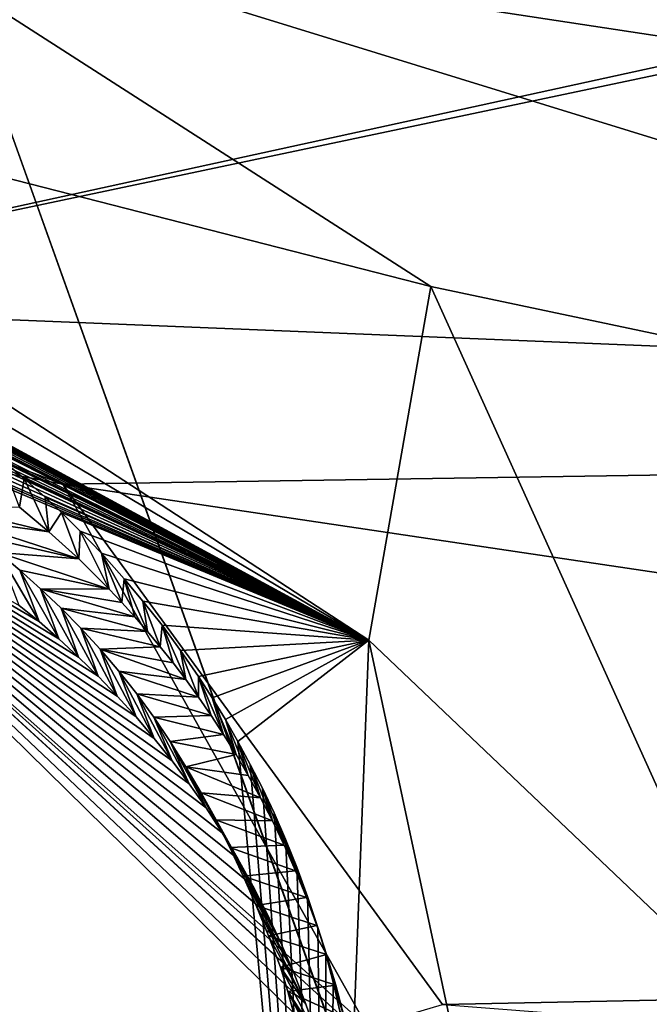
# Model space of a CAD drawing. Header units: millimetres. Extents: x -147 to 294, y -82 to 275.
# Tile 480 of 609: x 217.06 to 218.54, y 247.16 to 249.48. Entities that reach past the tile are written whole.
import ezdxf

# ---------------------------------------------------------------- set-up
doc = ezdxf.new("R2010")
doc.units = ezdxf.units.MM
doc.header["$LTSCALE"] = 67.506716
for name, color, linetype in [('1643', 7, 'CONTINUOUS'), ('1670', 7, 'CONTINUOUS'), ('3774', 7, 'CONTINUOUS'), ('3775', 7, 'CONTINUOUS'), ('3776', 7, 'CONTINUOUS'), ('3777', 7, 'CONTINUOUS'), ('3780', 7, 'CONTINUOUS'), ('3781', 7, 'CONTINUOUS'), ('499', 7, 'CONTINUOUS'), ('841', 7, 'CONTINUOUS')]:
    doc.layers.add(name, color=color, linetype=linetype)

msp = doc.modelspace()

# ---------------------------------------------------------------- linework, layer by layer
at = {"layer": '1643', "linetype": 'CONTINUOUS'}
for points in [[(216.4948, 249.833, -5.9216), (223.2936, 256.9063, -6.0685), (222.9602, 249.3942, -6.2459), (216.4948, 249.833, -5.9216)], [(218.0238, 248.8495, -6.0313), (216.4948, 249.833, -5.9216), (223.2758, 247.7397, -6.3457), (218.0238, 248.8495, -6.0313)], [(223.2758, 247.7397, -6.3457), (216.4948, 249.833, -5.9216), (222.9602, 249.3942, -6.2459), (223.2758, 247.7397, -6.3457)], [(218.7941, 247.1437, -6.1612), (218.0238, 248.8495, -6.0313), (223.2758, 247.7397, -6.3457), (218.7941, 247.1437, -6.1612)]]:
    msp.add_3dface(points, dxfattribs=at)
at = {"layer": '1670', "linetype": 'CONTINUOUS'}
for points in [[(214.6212, 248.5156, -3.6353), (218.493, 253.0936, -3.5592), (205.9478, 250.702, -3.4091), (214.6212, 248.5156, -3.6353)], [(218.493, 253.0936, -3.5592), (214.6212, 248.5156, -3.6353), (216.0179, 248.8129, -3.6573), (218.493, 253.0936, -3.5592)], [(218.493, 253.0936, -3.5592), (216.0179, 248.8129, -3.6573), (226.8071, 251.1709, -4.1235), (218.493, 253.0936, -3.5592)], [(226.8071, 251.1709, -4.1235), (216.0179, 248.8129, -3.6573), (224.7508, 250.6567, -3.9985), (226.8071, 251.1709, -4.1235)], [(224.7508, 250.6567, -3.9985), (216.0179, 248.8129, -3.6573), (223.9662, 248.4884, -4.0417), (224.7508, 250.6567, -3.9985)], [(216.0179, 248.8129, -3.6573), (217.158, 248.3839, -3.72), (223.9662, 248.4884, -4.0417), (216.0179, 248.8129, -3.6573)], [(223.9662, 248.4884, -4.0417), (217.158, 248.3839, -3.72), (224.5056, 247.2891, -4.1354), (223.9662, 248.4884, -4.0417)], [(217.158, 248.3839, -3.72), (218.0513, 247.1576, -3.8258), (224.5056, 247.2891, -4.1354), (217.158, 248.3839, -3.72)], [(224.5056, 247.2891, -4.1354), (218.0513, 247.1576, -3.8258), (225.5291, 246.5783, -4.2381), (224.5056, 247.2891, -4.1354)]]:
    msp.add_3dface(points, dxfattribs=at)
at = {"layer": '3774', "linetype": 'CONTINUOUS'}
for points in [[(217.158, 248.3839, -3.72), (216.0179, 248.8129, -3.6573), (216.2595, 248.5553, -3.7786), (217.158, 248.3839, -3.72)], [(217.8743, 247.1052, -3.8855), (217.158, 248.3839, -3.72), (216.2595, 248.5553, -3.7786), (217.8743, 247.1052, -3.8855)], [(217.7553, 247.0839, -4.1116), (217.8481, 247.0985, -3.9082), (216.2595, 248.5553, -3.7786), (217.7553, 247.0839, -4.1116)], [(217.7553, 247.0839, -4.1116), (216.2595, 248.5553, -3.7786), (217.7295, 247.1589, -4.108), (217.7553, 247.0839, -4.1116)], [(217.8481, 247.0985, -3.9082), (217.8743, 247.1052, -3.8855), (216.2595, 248.5553, -3.7786), (217.8481, 247.0985, -3.9082)], [(217.7295, 247.1589, -4.108), (216.2595, 248.5553, -3.7786), (217.7013, 247.2324, -4.1045), (217.7295, 247.1589, -4.108)], [(217.7013, 247.2324, -4.1045), (216.2595, 248.5553, -3.7786), (217.671, 247.3034, -4.1011), (217.7013, 247.2324, -4.1045)], [(217.671, 247.3034, -4.1011), (216.2595, 248.5553, -3.7786), (217.639, 247.3716, -4.0977), (217.671, 247.3034, -4.1011)], [(217.639, 247.3716, -4.0977), (216.2595, 248.5553, -3.7786), (217.6052, 247.4374, -4.0944), (217.639, 247.3716, -4.0977)], [(217.6052, 247.4374, -4.0944), (216.2595, 248.5553, -3.7786), (217.5698, 247.5009, -4.0911), (217.6052, 247.4374, -4.0944)], [(217.5698, 247.5009, -4.0911), (216.2595, 248.5553, -3.7786), (217.533, 247.5621, -4.088), (217.5698, 247.5009, -4.0911)], [(217.533, 247.5621, -4.088), (216.2595, 248.5553, -3.7786), (217.4948, 247.621, -4.0849), (217.533, 247.5621, -4.088)], [(217.4948, 247.621, -4.0849), (216.2595, 248.5553, -3.7786), (217.4554, 247.6776, -4.0818), (217.4948, 247.621, -4.0849)], [(217.4554, 247.6776, -4.0818), (216.2595, 248.5553, -3.7786), (217.4148, 247.7322, -4.0789), (217.4554, 247.6776, -4.0818)], [(217.4148, 247.7322, -4.0789), (216.2595, 248.5553, -3.7786), (217.373, 247.7847, -4.0759), (217.4148, 247.7322, -4.0789)], [(217.373, 247.7847, -4.0759), (216.2595, 248.5553, -3.7786), (217.33, 247.8355, -4.0731), (217.373, 247.7847, -4.0759)], [(217.33, 247.8355, -4.0731), (216.2595, 248.5553, -3.7786), (217.2858, 247.8844, -4.0702), (217.33, 247.8355, -4.0731)], [(217.2858, 247.8844, -4.0702), (216.2595, 248.5553, -3.7786), (217.2407, 247.9314, -4.0674), (217.2858, 247.8844, -4.0702)], [(217.2407, 247.9314, -4.0674), (216.2595, 248.5553, -3.7786), (217.1948, 247.9763, -4.0647), (217.2407, 247.9314, -4.0674)], [(217.1948, 247.9763, -4.0647), (216.2595, 248.5553, -3.7786), (217.1484, 248.0192, -4.062), (217.1948, 247.9763, -4.0647)], [(217.1484, 248.0192, -4.062), (216.2595, 248.5553, -3.7786), (217.1016, 248.0598, -4.0595), (217.1484, 248.0192, -4.062)], [(217.1016, 248.0598, -4.0595), (216.2595, 248.5553, -3.7786), (217.0547, 248.0982, -4.057), (217.1016, 248.0598, -4.0595)], [(218.0513, 247.1576, -3.8258), (217.158, 248.3839, -3.72), (217.8743, 247.1052, -3.8855), (218.0513, 247.1576, -3.8258)]]:
    msp.add_3dface(points, dxfattribs=at)
at = {"layer": '3775', "linetype": 'CONTINUOUS'}
for points in [[(217.1016, 248.0598, -4.0595), (217.0547, 248.0982, -4.057), (217.0066, 248.2229, -4.7265), (217.1016, 248.0598, -4.0595)], [(217.0564, 248.1809, -4.7307), (217.1016, 248.0598, -4.0595), (217.0066, 248.2229, -4.7265), (217.0564, 248.1809, -4.7307)], [(217.1484, 248.0192, -4.062), (217.1016, 248.0598, -4.0595), (217.0564, 248.1809, -4.7307), (217.1484, 248.0192, -4.062)], [(217.1054, 248.1372, -4.735), (217.1484, 248.0192, -4.062), (217.0564, 248.1809, -4.7307), (217.1054, 248.1372, -4.735)], [(217.1948, 247.9763, -4.0647), (217.1484, 248.0192, -4.062), (217.1054, 248.1372, -4.735), (217.1948, 247.9763, -4.0647)], [(217.1534, 248.0916, -4.7394), (217.1948, 247.9763, -4.0647), (217.1054, 248.1372, -4.735), (217.1534, 248.0916, -4.7394)], [(217.2407, 247.9314, -4.0674), (217.1948, 247.9763, -4.0647), (217.1534, 248.0916, -4.7394), (217.2407, 247.9314, -4.0674)], [(217.2002, 248.0442, -4.7438), (217.2407, 247.9314, -4.0674), (217.1534, 248.0916, -4.7394), (217.2002, 248.0442, -4.7438)], [(217.2858, 247.8844, -4.0702), (217.2407, 247.9314, -4.0674), (217.2002, 248.0442, -4.7438), (217.2858, 247.8844, -4.0702)], [(217.2456, 247.9948, -4.7483), (217.2858, 247.8844, -4.0702), (217.2002, 248.0442, -4.7438), (217.2456, 247.9948, -4.7483)], [(217.33, 247.8355, -4.0731), (217.2858, 247.8844, -4.0702), (217.2456, 247.9948, -4.7483), (217.33, 247.8355, -4.0731)], [(217.2895, 247.9435, -4.753), (217.33, 247.8355, -4.0731), (217.2456, 247.9948, -4.7483), (217.2895, 247.9435, -4.753)], [(217.373, 247.7847, -4.0759), (217.33, 247.8355, -4.0731), (217.2895, 247.9435, -4.753), (217.373, 247.7847, -4.0759)], [(217.3316, 247.8901, -4.7576), (217.373, 247.7847, -4.0759), (217.2895, 247.9435, -4.753), (217.3316, 247.8901, -4.7576)], [(217.4148, 247.7322, -4.0789), (217.373, 247.7847, -4.0759), (217.3316, 247.8901, -4.7576), (217.4148, 247.7322, -4.0789)], [(217.3717, 247.8347, -4.7624), (217.4148, 247.7322, -4.0789), (217.3316, 247.8901, -4.7576), (217.3717, 247.8347, -4.7624)], [(217.4554, 247.6776, -4.0818), (217.4148, 247.7322, -4.0789), (217.3717, 247.8347, -4.7624), (217.4554, 247.6776, -4.0818)], [(217.4103, 247.7772, -4.7672), (217.4554, 247.6776, -4.0818), (217.3717, 247.8347, -4.7624), (217.4103, 247.7772, -4.7672)], [(217.4948, 247.621, -4.0849), (217.4554, 247.6776, -4.0818), (217.4103, 247.7772, -4.7672), (217.4948, 247.621, -4.0849)], [(217.4475, 247.7178, -4.7721), (217.4948, 247.621, -4.0849), (217.4103, 247.7772, -4.7672), (217.4475, 247.7178, -4.7721)], [(217.533, 247.5621, -4.088), (217.4948, 247.621, -4.0849), (217.4475, 247.7178, -4.7721), (217.533, 247.5621, -4.088)], [(217.4832, 247.6564, -4.7771), (217.533, 247.5621, -4.088), (217.4475, 247.7178, -4.7721), (217.4832, 247.6564, -4.7771)], [(217.6052, 247.4374, -4.0944), (217.5698, 247.5009, -4.0911), (217.4832, 247.6564, -4.7771), (217.6052, 247.4374, -4.0944)], [(217.5176, 247.5929, -4.7822), (217.6052, 247.4374, -4.0944), (217.4832, 247.6564, -4.7771), (217.5176, 247.5929, -4.7822)], [(217.5698, 247.5009, -4.0911), (217.533, 247.5621, -4.088), (217.4832, 247.6564, -4.7771), (217.5698, 247.5009, -4.0911)], [(217.639, 247.3716, -4.0977), (217.6052, 247.4374, -4.0944), (217.5176, 247.5929, -4.7822), (217.639, 247.3716, -4.0977)], [(217.5506, 247.5275, -4.7874), (217.639, 247.3716, -4.0977), (217.5176, 247.5929, -4.7822), (217.5506, 247.5275, -4.7874)], [(217.671, 247.3034, -4.1011), (217.639, 247.3716, -4.0977), (217.5506, 247.5275, -4.7874), (217.671, 247.3034, -4.1011)], [(217.5824, 247.4601, -4.7927), (217.671, 247.3034, -4.1011), (217.5506, 247.5275, -4.7874), (217.5824, 247.4601, -4.7927)], [(217.7013, 247.2324, -4.1045), (217.671, 247.3034, -4.1011), (217.5824, 247.4601, -4.7927), (217.7013, 247.2324, -4.1045)], [(217.6128, 247.3907, -4.7981), (217.7013, 247.2324, -4.1045), (217.5824, 247.4601, -4.7927), (217.6128, 247.3907, -4.7981)], [(217.7295, 247.1589, -4.108), (217.7013, 247.2324, -4.1045), (217.6128, 247.3907, -4.7981), (217.7295, 247.1589, -4.108)], [(217.6419, 247.3193, -4.8036), (217.7295, 247.1589, -4.108), (217.6128, 247.3907, -4.7981), (217.6419, 247.3193, -4.8036)], [(217.6698, 247.2459, -4.8091), (217.7295, 247.1589, -4.108), (217.6419, 247.3193, -4.8036), (217.6698, 247.2459, -4.8091)], [(217.7553, 247.0839, -4.1116), (217.7295, 247.1589, -4.108), (217.6698, 247.2459, -4.8091), (217.7553, 247.0839, -4.1116)]]:
    msp.add_3dface(points, dxfattribs=at)
at = {"layer": '3776', "linetype": 'CONTINUOUS'}
for points in [[(217.7553, 247.0839, -4.1116), (217.6698, 247.2459, -4.8091), (217.6873, 247.1885, -4.8134), (217.7553, 247.0839, -4.1116)], [(217.7761, 247.015, -4.1147), (217.7649, 247.0525, -4.113), (217.6873, 247.1885, -4.8134), (217.7761, 247.015, -4.1147)], [(217.7075, 247.1131, -4.8188), (217.7761, 247.015, -4.1147), (217.6873, 247.1885, -4.8134), (217.7075, 247.1131, -4.8188)], [(217.7649, 247.0525, -4.113), (217.7553, 247.0839, -4.1116), (217.6873, 247.1885, -4.8134), (217.7649, 247.0525, -4.113)]]:
    msp.add_3dface(points, dxfattribs=at)
at = {"layer": '3777', "linetype": 'CONTINUOUS'}
for points in [[(216.9053, 248.3017, -4.7184), (216.8528, 248.3386, -4.7144), (217.1246, 248.2717, -4.7277), (216.9053, 248.3017, -4.7184)], [(217.1246, 248.2717, -4.7277), (216.8528, 248.3386, -4.7144), (217.0559, 248.3292, -4.722), (217.1246, 248.2717, -4.7277)], [(216.9562, 248.2631, -4.7224), (216.9053, 248.3017, -4.7184), (217.1951, 248.2077, -4.7339), (216.9562, 248.2631, -4.7224)], [(217.1951, 248.2077, -4.7339), (216.9053, 248.3017, -4.7184), (217.1246, 248.2717, -4.7277), (217.1951, 248.2077, -4.7339)], [(217.0066, 248.2229, -4.7265), (216.9562, 248.2631, -4.7224), (217.1951, 248.2077, -4.7339), (217.0066, 248.2229, -4.7265)], [(217.0564, 248.1809, -4.7307), (217.0066, 248.2229, -4.7265), (217.2669, 248.1362, -4.7407), (217.0564, 248.1809, -4.7307)], [(217.2669, 248.1362, -4.7407), (217.0066, 248.2229, -4.7265), (217.1951, 248.2077, -4.7339), (217.2669, 248.1362, -4.7407)], [(217.1054, 248.1372, -4.735), (217.0564, 248.1809, -4.7307), (217.2669, 248.1362, -4.7407), (217.1054, 248.1372, -4.735)], [(217.1534, 248.0916, -4.7394), (217.1054, 248.1372, -4.735), (217.3268, 248.0714, -4.7466), (217.1534, 248.0916, -4.7394)], [(217.3268, 248.0714, -4.7466), (217.1054, 248.1372, -4.735), (217.2969, 248.1046, -4.7436), (217.3268, 248.0714, -4.7466)], [(217.2969, 248.1046, -4.7436), (217.1054, 248.1372, -4.735), (217.2669, 248.1362, -4.7407), (217.2969, 248.1046, -4.7436)], [(217.2002, 248.0442, -4.7438), (217.1534, 248.0916, -4.7394), (217.3568, 248.0367, -4.7498), (217.2002, 248.0442, -4.7438)], [(217.3568, 248.0367, -4.7498), (217.1534, 248.0916, -4.7394), (217.3268, 248.0714, -4.7466), (217.3568, 248.0367, -4.7498)], [(217.2456, 247.9948, -4.7483), (217.2002, 248.0442, -4.7438), (217.3869, 248.0007, -4.753), (217.2456, 247.9948, -4.7483)], [(217.3869, 248.0007, -4.753), (217.2002, 248.0442, -4.7438), (217.3568, 248.0367, -4.7498), (217.3869, 248.0007, -4.753)], [(217.417, 247.963, -4.7563), (217.2456, 247.9948, -4.7483), (217.3869, 248.0007, -4.753), (217.417, 247.963, -4.7563)], [(217.2895, 247.9435, -4.753), (217.2456, 247.9948, -4.7483), (217.4469, 247.9235, -4.7597), (217.2895, 247.9435, -4.753)], [(217.4469, 247.9235, -4.7597), (217.2456, 247.9948, -4.7483), (217.417, 247.963, -4.7563), (217.4469, 247.9235, -4.7597)], [(217.3316, 247.8901, -4.7576), (217.2895, 247.9435, -4.753), (217.4767, 247.8821, -4.7633), (217.3316, 247.8901, -4.7576)], [(217.4767, 247.8821, -4.7633), (217.2895, 247.9435, -4.753), (217.4469, 247.9235, -4.7597), (217.4767, 247.8821, -4.7633)], [(217.3717, 247.8347, -4.7624), (217.3316, 247.8901, -4.7576), (217.5065, 247.8391, -4.7669), (217.3717, 247.8347, -4.7624)], [(217.5065, 247.8391, -4.7669), (217.3316, 247.8901, -4.7576), (217.4767, 247.8821, -4.7633), (217.5065, 247.8391, -4.7669)], [(217.5361, 247.7941, -4.7707), (217.3717, 247.8347, -4.7624), (217.5065, 247.8391, -4.7669), (217.5361, 247.7941, -4.7707)], [(217.4103, 247.7772, -4.7672), (217.3717, 247.8347, -4.7624), (217.5361, 247.7941, -4.7707), (217.4103, 247.7772, -4.7672)], [(217.5653, 247.7467, -4.7746), (217.4103, 247.7772, -4.7672), (217.5361, 247.7941, -4.7707), (217.5653, 247.7467, -4.7746)], [(217.4475, 247.7178, -4.7721), (217.4103, 247.7772, -4.7672), (217.5653, 247.7467, -4.7746), (217.4475, 247.7178, -4.7721)], [(217.5943, 247.697, -4.7786), (217.4475, 247.7178, -4.7721), (217.5653, 247.7467, -4.7746), (217.5943, 247.697, -4.7786)], [(217.4832, 247.6564, -4.7771), (217.4475, 247.7178, -4.7721), (217.6231, 247.645, -4.7828), (217.4832, 247.6564, -4.7771)], [(217.6231, 247.645, -4.7828), (217.4475, 247.7178, -4.7721), (217.5943, 247.697, -4.7786), (217.6231, 247.645, -4.7828)], [(217.5176, 247.5929, -4.7822), (217.4832, 247.6564, -4.7771), (217.6513, 247.5906, -4.7871), (217.5176, 247.5929, -4.7822)], [(217.6513, 247.5906, -4.7871), (217.4832, 247.6564, -4.7771), (217.6231, 247.645, -4.7828), (217.6513, 247.5906, -4.7871)], [(217.5506, 247.5275, -4.7874), (217.5176, 247.5929, -4.7822), (217.6785, 247.5332, -4.7916), (217.5506, 247.5275, -4.7874)], [(217.6785, 247.5332, -4.7916), (217.5176, 247.5929, -4.7822), (217.6513, 247.5906, -4.7871), (217.6785, 247.5332, -4.7916)], [(217.7051, 247.473, -4.7963), (217.5506, 247.5275, -4.7874), (217.6785, 247.5332, -4.7916), (217.7051, 247.473, -4.7963)], [(217.5824, 247.4601, -4.7927), (217.5506, 247.5275, -4.7874), (217.7051, 247.473, -4.7963), (217.5824, 247.4601, -4.7927)], [(217.7312, 247.4101, -4.8011), (217.5824, 247.4601, -4.7927), (217.7051, 247.473, -4.7963), (217.7312, 247.4101, -4.8011)], [(217.6128, 247.3907, -4.7981), (217.5824, 247.4601, -4.7927), (217.7312, 247.4101, -4.8011), (217.6128, 247.3907, -4.7981)], [(217.7559, 247.3442, -4.8061), (217.6128, 247.3907, -4.7981), (217.7312, 247.4101, -4.8011), (217.7559, 247.3442, -4.8061)], [(217.6419, 247.3193, -4.8036), (217.6128, 247.3907, -4.7981), (217.7559, 247.3442, -4.8061), (217.6419, 247.3193, -4.8036)], [(217.7786, 247.2754, -4.8112), (217.6419, 247.3193, -4.8036), (217.7559, 247.3442, -4.8061), (217.7786, 247.2754, -4.8112)], [(217.6698, 247.2459, -4.8091), (217.6419, 247.3193, -4.8036), (217.7786, 247.2754, -4.8112), (217.6698, 247.2459, -4.8091)], [(217.8001, 247.2033, -4.8165), (217.6698, 247.2459, -4.8091), (217.7786, 247.2754, -4.8112), (217.8001, 247.2033, -4.8165)], [(217.6873, 247.1885, -4.8134), (217.6698, 247.2459, -4.8091), (217.8001, 247.2033, -4.8165), (217.6873, 247.1885, -4.8134)], [(217.82, 247.1282, -4.8219), (217.6873, 247.1885, -4.8134), (217.8001, 247.2033, -4.8165), (217.82, 247.1282, -4.8219)], [(217.7075, 247.1131, -4.8188), (217.6873, 247.1885, -4.8134), (217.82, 247.1282, -4.8219), (217.7075, 247.1131, -4.8188)]]:
    msp.add_3dface(points, dxfattribs=at)
at = {"layer": '3780', "linetype": 'CONTINUOUS'}
for points in [[(216.4948, 249.833, -5.9216), (218.0238, 248.8495, -6.0313), (215.6784, 249.4506, -5.7808), (216.4948, 249.833, -5.9216)], [(215.6784, 249.4506, -5.7808), (218.0238, 248.8495, -6.0313), (217.8778, 248.0163, -5.8657), (215.6784, 249.4506, -5.7808)], [(215.6788, 249.3225, -5.7032), (215.6784, 249.4506, -5.7808), (217.8778, 248.0163, -5.8657), (215.6788, 249.3225, -5.7032)], [(215.6906, 248.9363, -5.1441), (215.6788, 249.3225, -5.7032), (217.8778, 248.0163, -5.8657), (215.6906, 248.9363, -5.1441)], [(215.6906, 248.9363, -5.1441), (217.8778, 248.0163, -5.8657), (215.7275, 248.9349, -5.1439), (215.6906, 248.9363, -5.1441)], [(215.7275, 248.9349, -5.1439), (217.8778, 248.0163, -5.8657), (215.7613, 248.9332, -5.1438), (215.7275, 248.9349, -5.1439)], [(215.7613, 248.9332, -5.1438), (217.8778, 248.0163, -5.8657), (215.8271, 248.9282, -5.1435), (215.7613, 248.9332, -5.1438)], [(215.8271, 248.9282, -5.1435), (217.8778, 248.0163, -5.8657), (215.8906, 248.9215, -5.1433), (215.8271, 248.9282, -5.1435)], [(215.8906, 248.9215, -5.1433), (217.8778, 248.0163, -5.8657), (215.9526, 248.9131, -5.1431), (215.8906, 248.9215, -5.1433)], [(215.9526, 248.9131, -5.1431), (217.8778, 248.0163, -5.8657), (215.9921, 248.9068, -5.143), (215.9526, 248.9131, -5.1431)], [(215.9921, 248.9068, -5.143), (217.8778, 248.0163, -5.8657), (216.0385, 248.8984, -5.1428), (215.9921, 248.9068, -5.143)], [(216.0385, 248.8984, -5.1428), (217.8778, 248.0163, -5.8657), (216.0928, 248.8872, -5.1427), (216.0385, 248.8984, -5.1428)], [(216.0928, 248.8872, -5.1427), (217.8778, 248.0163, -5.8657), (216.157, 248.8721, -5.1425), (216.0928, 248.8872, -5.1427)], [(216.157, 248.8721, -5.1425), (217.8778, 248.0163, -5.8657), (216.2344, 248.8512, -5.1422), (216.157, 248.8721, -5.1425)], [(216.2344, 248.8512, -5.1422), (217.8778, 248.0163, -5.8657), (216.2797, 248.8375, -5.1421), (216.2344, 248.8512, -5.1422)], [(216.2797, 248.8375, -5.1421), (217.8778, 248.0163, -5.8657), (216.3306, 248.8208, -5.1419), (216.2797, 248.8375, -5.1421)], [(218.0238, 248.8495, -6.0313), (218.7941, 247.1437, -6.1612), (217.8778, 248.0163, -5.8657), (218.0238, 248.8495, -6.0313)], [(216.3306, 248.8208, -5.1419), (217.8778, 248.0163, -5.8657), (216.3831, 248.802, -5.1417), (216.3306, 248.8208, -5.1419)], [(216.3831, 248.802, -5.1417), (217.8778, 248.0163, -5.8657), (216.4294, 248.7843, -5.1415), (216.3831, 248.802, -5.1417)], [(216.4294, 248.7843, -5.1415), (217.8778, 248.0163, -5.8657), (216.5057, 248.7524, -5.1412), (216.4294, 248.7843, -5.1415)], [(216.5057, 248.7524, -5.1412), (217.8778, 248.0163, -5.8657), (216.575, 248.7204, -5.1409), (216.5057, 248.7524, -5.1412)], [(216.575, 248.7204, -5.1409), (217.8778, 248.0163, -5.8657), (216.6147, 248.7008, -5.1407), (216.575, 248.7204, -5.1409)], [(216.6147, 248.7008, -5.1407), (217.8778, 248.0163, -5.8657), (216.6625, 248.6758, -5.1405), (216.6147, 248.7008, -5.1407)], [(216.6625, 248.6758, -5.1405), (217.8778, 248.0163, -5.8657), (216.7189, 248.6444, -5.1402), (216.6625, 248.6758, -5.1405)], [(216.7189, 248.6444, -5.1402), (217.8778, 248.0163, -5.8657), (216.7839, 248.6055, -5.1399), (216.7189, 248.6444, -5.1402)], [(216.7839, 248.6055, -5.1399), (217.8778, 248.0163, -5.8657), (216.833, 248.574, -5.1396), (216.7839, 248.6055, -5.1399)], [(216.833, 248.574, -5.1396), (217.8778, 248.0163, -5.8657), (216.8907, 248.5347, -5.1391), (216.833, 248.574, -5.1396)], [(216.8907, 248.5347, -5.1391), (217.8778, 248.0163, -5.8657), (216.9606, 248.4833, -5.1385), (216.8907, 248.5347, -5.1391)], [(216.9606, 248.4833, -5.1385), (217.8778, 248.0163, -5.8657), (217.0135, 248.4416, -5.138), (216.9606, 248.4833, -5.1385)], [(217.0135, 248.4416, -5.138), (217.8778, 248.0163, -5.8657), (217.0666, 248.397, -5.1376), (217.0135, 248.4416, -5.138)], [(217.0666, 248.397, -5.1376), (217.8778, 248.0163, -5.8657), (217.1158, 248.3532, -5.1371), (217.0666, 248.397, -5.1376)], [(217.1158, 248.3532, -5.1371), (217.8778, 248.0163, -5.8657), (217.1546, 248.3168, -5.1367), (217.1158, 248.3532, -5.1371)], [(217.1546, 248.3168, -5.1367), (217.8778, 248.0163, -5.8657), (217.1985, 248.2734, -5.1361), (217.1546, 248.3168, -5.1367)], [(217.1985, 248.2734, -5.1361), (217.8778, 248.0163, -5.8657), (217.2486, 248.221, -5.1354), (217.1985, 248.2734, -5.1361)], [(217.2486, 248.221, -5.1354), (217.8778, 248.0163, -5.8657), (217.3024, 248.1607, -5.1346), (217.2486, 248.221, -5.1354)], [(217.3024, 248.1607, -5.1346), (217.8778, 248.0163, -5.8657), (217.3462, 248.1083, -5.1339), (217.3024, 248.1607, -5.1346)], [(217.3462, 248.1083, -5.1339), (217.8778, 248.0163, -5.8657), (217.3911, 248.0512, -5.1331), (217.3462, 248.1083, -5.1339)], [(217.3911, 248.0512, -5.1331), (217.8778, 248.0163, -5.8657), (217.4345, 247.9921, -5.1322), (217.3911, 248.0512, -5.1331)], [(217.4345, 247.9921, -5.1322), (217.8778, 248.0163, -5.8657), (217.4768, 247.9306, -5.1314), (217.4345, 247.9921, -5.1322)], [(217.4768, 247.9306, -5.1314), (217.8778, 248.0163, -5.8657), (217.5093, 247.8801, -5.1307), (217.4768, 247.9306, -5.1314)], [(217.5093, 247.8801, -5.1307), (217.8778, 248.0163, -5.8657), (217.5402, 247.8293, -5.1299), (217.5093, 247.8801, -5.1307)], [(217.5402, 247.8293, -5.1299), (217.8778, 248.0163, -5.8657), (217.5699, 247.7776, -5.1291), (217.5402, 247.8293, -5.1299)], [(217.8778, 248.0163, -5.8657), (217.7804, 245.4999, -5.9107), (217.5699, 247.7776, -5.1291), (217.8778, 248.0163, -5.8657)], [(217.8778, 248.0163, -5.8657), (218.4651, 245.2649, -6.2738), (217.7804, 245.4999, -5.9107), (217.8778, 248.0163, -5.8657)], [(218.7941, 247.1437, -6.1612), (218.4651, 245.2649, -6.2738), (217.8778, 248.0163, -5.8657), (218.7941, 247.1437, -6.1612)], [(217.5699, 247.7776, -5.1291), (217.7804, 245.4999, -5.9107), (217.599, 247.7236, -5.1283), (217.5699, 247.7776, -5.1291)], [(217.599, 247.7236, -5.1283), (217.7804, 245.4999, -5.9107), (217.6274, 247.6674, -5.1275), (217.599, 247.7236, -5.1283)], [(217.6274, 247.6674, -5.1275), (217.7804, 245.4999, -5.9107), (217.655, 247.609, -5.1266), (217.6274, 247.6674, -5.1275)], [(217.655, 247.609, -5.1266), (217.7804, 245.4999, -5.9107), (217.6821, 247.5471, -5.1257), (217.655, 247.609, -5.1266)], [(217.6821, 247.5471, -5.1257), (217.7804, 245.4999, -5.9107), (217.7085, 247.4815, -5.1248), (217.6821, 247.5471, -5.1257)], [(217.7085, 247.4815, -5.1248), (217.7804, 245.4999, -5.9107), (217.7338, 247.4124, -5.1237), (217.7085, 247.4815, -5.1248)], [(217.7338, 247.4124, -5.1237), (217.7804, 245.4999, -5.9107), (217.7579, 247.3396, -5.1227), (217.7338, 247.4124, -5.1237)], [(217.7579, 247.3396, -5.1227), (217.7804, 245.4999, -5.9107), (217.7766, 247.2763, -5.1218), (217.7579, 247.3396, -5.1227)], [(217.7766, 247.2763, -5.1218), (217.7804, 245.4999, -5.9107), (217.7941, 247.2105, -5.1208), (217.7766, 247.2763, -5.1218)], [(217.7941, 247.2105, -5.1208), (217.7804, 245.4999, -5.9107), (217.81, 247.142, -5.1199), (217.7941, 247.2105, -5.1208)]]:
    msp.add_3dface(points, dxfattribs=at)
at = {"layer": '3781', "linetype": 'CONTINUOUS'}
for points in [[(217.0559, 248.3292, -4.722), (217.0135, 248.4416, -5.138), (217.0666, 248.397, -5.1376), (217.0559, 248.3292, -4.722)], [(217.1246, 248.2717, -4.7277), (217.0559, 248.3292, -4.722), (217.0666, 248.397, -5.1376), (217.1246, 248.2717, -4.7277)], [(217.1246, 248.2717, -4.7277), (217.0666, 248.397, -5.1376), (217.1158, 248.3532, -5.1371), (217.1246, 248.2717, -4.7277)], [(217.1246, 248.2717, -4.7277), (217.1158, 248.3532, -5.1371), (217.1546, 248.3168, -5.1367), (217.1246, 248.2717, -4.7277)], [(217.1951, 248.2077, -4.7339), (217.1246, 248.2717, -4.7277), (217.1546, 248.3168, -5.1367), (217.1951, 248.2077, -4.7339)], [(217.1951, 248.2077, -4.7339), (217.1546, 248.3168, -5.1367), (217.1985, 248.2734, -5.1361), (217.1951, 248.2077, -4.7339)], [(217.2669, 248.1362, -4.7407), (217.1951, 248.2077, -4.7339), (217.1985, 248.2734, -5.1361), (217.2669, 248.1362, -4.7407)], [(217.2669, 248.1362, -4.7407), (217.1985, 248.2734, -5.1361), (217.2486, 248.221, -5.1354), (217.2669, 248.1362, -4.7407)], [(217.2969, 248.1046, -4.7436), (217.2669, 248.1362, -4.7407), (217.2486, 248.221, -5.1354), (217.2969, 248.1046, -4.7436)], [(217.2969, 248.1046, -4.7436), (217.2486, 248.221, -5.1354), (217.3024, 248.1607, -5.1346), (217.2969, 248.1046, -4.7436)], [(217.3268, 248.0714, -4.7466), (217.2969, 248.1046, -4.7436), (217.3024, 248.1607, -5.1346), (217.3268, 248.0714, -4.7466)], [(217.3568, 248.0367, -4.7498), (217.3268, 248.0714, -4.7466), (217.3024, 248.1607, -5.1346), (217.3568, 248.0367, -4.7498)], [(217.3568, 248.0367, -4.7498), (217.3024, 248.1607, -5.1346), (217.3462, 248.1083, -5.1339), (217.3568, 248.0367, -4.7498)], [(217.3869, 248.0007, -4.753), (217.3568, 248.0367, -4.7498), (217.3462, 248.1083, -5.1339), (217.3869, 248.0007, -4.753)], [(217.3869, 248.0007, -4.753), (217.3462, 248.1083, -5.1339), (217.3911, 248.0512, -5.1331), (217.3869, 248.0007, -4.753)], [(217.417, 247.963, -4.7563), (217.3869, 248.0007, -4.753), (217.3911, 248.0512, -5.1331), (217.417, 247.963, -4.7563)], [(217.4469, 247.9235, -4.7597), (217.417, 247.963, -4.7563), (217.3911, 248.0512, -5.1331), (217.4469, 247.9235, -4.7597)], [(217.4469, 247.9235, -4.7597), (217.3911, 248.0512, -5.1331), (217.4345, 247.9921, -5.1322), (217.4469, 247.9235, -4.7597)], [(217.4767, 247.8821, -4.7633), (217.4469, 247.9235, -4.7597), (217.4345, 247.9921, -5.1322), (217.4767, 247.8821, -4.7633)], [(217.4767, 247.8821, -4.7633), (217.4345, 247.9921, -5.1322), (217.4768, 247.9306, -5.1314), (217.4767, 247.8821, -4.7633)], [(217.5065, 247.8391, -4.7669), (217.4767, 247.8821, -4.7633), (217.4768, 247.9306, -5.1314), (217.5065, 247.8391, -4.7669)], [(217.5361, 247.7941, -4.7707), (217.5065, 247.8391, -4.7669), (217.4768, 247.9306, -5.1314), (217.5361, 247.7941, -4.7707)], [(217.5361, 247.7941, -4.7707), (217.4768, 247.9306, -5.1314), (217.5093, 247.8801, -5.1307), (217.5361, 247.7941, -4.7707)], [(217.5653, 247.7467, -4.7746), (217.5361, 247.7941, -4.7707), (217.5093, 247.8801, -5.1307), (217.5653, 247.7467, -4.7746)], [(217.5653, 247.7467, -4.7746), (217.5093, 247.8801, -5.1307), (217.5402, 247.8293, -5.1299), (217.5653, 247.7467, -4.7746)], [(217.5943, 247.697, -4.7786), (217.5653, 247.7467, -4.7746), (217.5402, 247.8293, -5.1299), (217.5943, 247.697, -4.7786)], [(217.5943, 247.697, -4.7786), (217.5402, 247.8293, -5.1299), (217.5699, 247.7776, -5.1291), (217.5943, 247.697, -4.7786)], [(217.6231, 247.645, -4.7828), (217.5943, 247.697, -4.7786), (217.5699, 247.7776, -5.1291), (217.6231, 247.645, -4.7828)], [(217.6231, 247.645, -4.7828), (217.5699, 247.7776, -5.1291), (217.599, 247.7236, -5.1283), (217.6231, 247.645, -4.7828)], [(217.6513, 247.5906, -4.7871), (217.6231, 247.645, -4.7828), (217.599, 247.7236, -5.1283), (217.6513, 247.5906, -4.7871)], [(217.6513, 247.5906, -4.7871), (217.599, 247.7236, -5.1283), (217.6274, 247.6674, -5.1275), (217.6513, 247.5906, -4.7871)], [(217.6785, 247.5332, -4.7916), (217.6513, 247.5906, -4.7871), (217.6274, 247.6674, -5.1275), (217.6785, 247.5332, -4.7916)], [(217.6785, 247.5332, -4.7916), (217.6274, 247.6674, -5.1275), (217.655, 247.609, -5.1266), (217.6785, 247.5332, -4.7916)], [(217.7051, 247.473, -4.7963), (217.6785, 247.5332, -4.7916), (217.655, 247.609, -5.1266), (217.7051, 247.473, -4.7963)], [(217.7051, 247.473, -4.7963), (217.655, 247.609, -5.1266), (217.6821, 247.5471, -5.1257), (217.7051, 247.473, -4.7963)], [(217.7312, 247.4101, -4.8011), (217.7051, 247.473, -4.7963), (217.6821, 247.5471, -5.1257), (217.7312, 247.4101, -4.8011)], [(217.7312, 247.4101, -4.8011), (217.6821, 247.5471, -5.1257), (217.7085, 247.4815, -5.1248), (217.7312, 247.4101, -4.8011)], [(217.7559, 247.3442, -4.8061), (217.7312, 247.4101, -4.8011), (217.7085, 247.4815, -5.1248), (217.7559, 247.3442, -4.8061)], [(217.7559, 247.3442, -4.8061), (217.7085, 247.4815, -5.1248), (217.7338, 247.4124, -5.1237), (217.7559, 247.3442, -4.8061)], [(217.7786, 247.2754, -4.8112), (217.7559, 247.3442, -4.8061), (217.7338, 247.4124, -5.1237), (217.7786, 247.2754, -4.8112)], [(217.7786, 247.2754, -4.8112), (217.7338, 247.4124, -5.1237), (217.7579, 247.3396, -5.1227), (217.7786, 247.2754, -4.8112)], [(217.8001, 247.2033, -4.8165), (217.7786, 247.2754, -4.8112), (217.7579, 247.3396, -5.1227), (217.8001, 247.2033, -4.8165)], [(217.8001, 247.2033, -4.8165), (217.7579, 247.3396, -5.1227), (217.7766, 247.2763, -5.1218), (217.8001, 247.2033, -4.8165)], [(217.8001, 247.2033, -4.8165), (217.7766, 247.2763, -5.1218), (217.7941, 247.2105, -5.1208), (217.8001, 247.2033, -4.8165)], [(217.82, 247.1282, -4.8219), (217.8001, 247.2033, -4.8165), (217.7941, 247.2105, -5.1208), (217.82, 247.1282, -4.8219)], [(217.82, 247.1282, -4.8219), (217.7941, 247.2105, -5.1208), (217.81, 247.142, -5.1199), (217.82, 247.1282, -4.8219)]]:
    msp.add_3dface(points, dxfattribs=at)
at = {"layer": '499', "linetype": 'CONTINUOUS'}
for points in [[(234.5354, 258.6419, -28.2232), (234.1026, 247.4318, -32.3338), (211.4978, 250.5133, -27.9949), (234.5354, 258.6419, -28.2232)], [(211.4978, 250.5133, -27.9949), (234.0898, 247.0812, -32.4551), (206.3686, 237.4971, -31.4334), (211.4978, 250.5133, -27.9949)], [(234.1026, 247.4318, -32.3338), (234.0898, 247.0812, -32.4551), (211.4978, 250.5133, -27.9949), (234.1026, 247.4318, -32.3338)]]:
    msp.add_3dface(points, dxfattribs=at)
at = {"layer": '841', "linetype": 'CONTINUOUS'}
for points in [[(235.3829, 271.5451, -20.1748), (210.9552, 266.206, -18.8717), (234.1615, 245.1822, -31.7777), (235.3829, 271.5451, -20.1748)], [(210.9552, 266.206, -18.8717), (191.5913, 251.9394, -20.2239), (219.8086, 241.4604, -31.151), (210.9552, 266.206, -18.8717)], [(234.1615, 245.1822, -31.7777), (210.9552, 266.206, -18.8717), (219.8086, 241.4604, -31.151), (234.1615, 245.1822, -31.7777)], [(219.8086, 241.4604, -31.151), (191.5913, 251.9394, -20.2239), (209.084, 231.2837, -32.4407), (219.8086, 241.4604, -31.151)]]:
    msp.add_3dface(points, dxfattribs=at)

doc.saveas('drawing.dxf')
